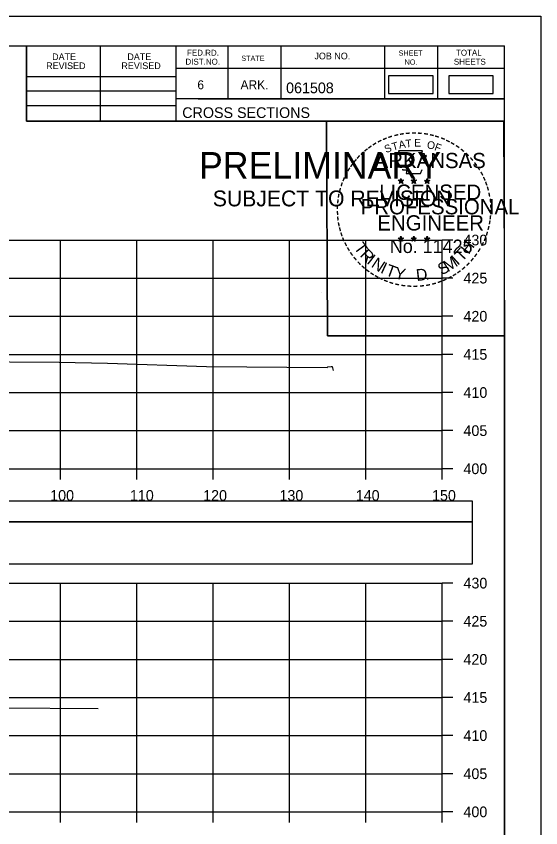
# Model space of a CAD drawing. Extents: x 1371057 to 1372761, y 380005 to 390517.
# Drawn here: x 1372244.9 to 1372313.6, y 389770.7 to 389877.2 of the extents above; entities that cross this region are included whole.
import ezdxf

# ---------------------------------------------------------------- set-up
doc = ezdxf.new("R2010")
doc.units = 0
for name, color, linetype in [('R_Axis', 7, 'Continuous'), ('R_Axis Annot', 7, 'Continuous'), ('R_Border', 7, 'Continuous'), ('R_Border PE', 7, 'Continuous'), ('R_Border Prem', 7, 'Continuous'), ('R_Dimension', 7, 'Continuous'), ('R_Exist Surface', 7, 'Continuous'), ('R_Grid', 7, 'Continuous'), ('R_No Plot', 7, 'Continuous')]:
    doc.layers.add(name, color=color, linetype=linetype)

msp = doc.modelspace()

# ---------------------------------------------------------------- linework, layer by layer
at = {"layer": 'R_Axis'}
for p, q in [((1372300.71, 389817.81), (1372300.71, 389847.81)), ((1372302.11, 389847.81), (1372300.71, 389847.81)), ((1372302.11, 389842.81), (1372300.71, 389842.81)), ((1372302.11, 389837.81), (1372300.71, 389837.81)), ((1372302.11, 389832.81), (1372300.71, 389832.81)), ((1372302.11, 389827.81), (1372300.71, 389827.81)), ((1372302.11, 389822.81), (1372300.71, 389822.81)), ((1372000.71, 389817.81), (1372300.71, 389817.81)), ((1372250.71, 389816.41), (1372250.71, 389817.81)), ((1372260.71, 389816.41), (1372260.71, 389817.81)), ((1372270.71, 389816.41), (1372270.71, 389817.81)), ((1372280.71, 389816.41), (1372280.71, 389817.81)), ((1372290.71, 389816.41), (1372290.71, 389817.81)), ((1372300.71, 389816.41), (1372300.71, 389817.81)), ((1372302.11, 389817.81), (1372300.71, 389817.81)), ((1372300.71, 389772.81), (1372300.71, 389802.81)), ((1372302.11, 389802.81), (1372300.71, 389802.81)), ((1372302.11, 389797.81), (1372300.71, 389797.81)), ((1372302.11, 389792.81), (1372300.71, 389792.81)), ((1372302.11, 389787.81), (1372300.71, 389787.81)), ((1372302.11, 389782.81), (1372300.71, 389782.81)), ((1372302.11, 389777.81), (1372300.71, 389777.81)), ((1372000.71, 389772.81), (1372300.71, 389772.81)), ((1372250.71, 389771.41), (1372250.71, 389772.81)), ((1372260.71, 389771.41), (1372260.71, 389772.81)), ((1372270.71, 389771.41), (1372270.71, 389772.81)), ((1372280.71, 389771.41), (1372280.71, 389772.81)), ((1372290.71, 389771.41), (1372290.71, 389772.81)), ((1372300.71, 389771.41), (1372300.71, 389772.81)), ((1372302.11, 389772.81), (1372300.71, 389772.81))]:
    msp.add_line(p, q, dxfattribs=at)
at = {"layer": 'R_Border'}
for p, q in [((1371992.71, 389873.27), (1372308.89, 389873.27)), ((1372246.25, 389863.39), (1372246.25, 389873.27)), ((1372255.93, 389863.39), (1372255.93, 389873.27)), ((1372265.79, 389873.27), (1372265.79, 389863.39)), ((1372272.63, 389873.27), (1372272.63, 389866.33)), ((1372279.57, 389873.27), (1372279.57, 389866.33)), ((1372293.15, 389873.27), (1372293.15, 389866.33)), ((1372300.09, 389873.27), (1372300.09, 389866.33)), ((1372308.89, 389667.81), (1372308.89, 389873.27)), ((1372308.89, 389870.33), (1372265.79, 389870.33)), ((1372308.89, 389870.35), (1372308.89, 389870.35)), ((1372246.25, 389869.25), (1372265.79, 389869.25)), ((1372246.25, 389867.39), (1372265.79, 389867.39)), ((1372308.89, 389866.33), (1372265.79, 389866.33)), ((1372268.75, 389866.33), (1372308.89, 389866.33)), ((1372246.25, 389865.45), (1372265.79, 389865.45)), ((1372308.89, 389863.39), (1372246.25, 389863.39))]:
    msp.add_line(p, q, dxfattribs=at)
at = {"layer": 'R_Border PE'}
for p, q in [((1372294.97, 389855.65), (1372295.32, 389855.54)), ((1372294.97, 389855.65), (1372295.23, 389855.6)), ((1372294.97, 389855.65), (1372295.21, 389855.52)), ((1372295.11, 389855.24), (1372295.32, 389855.54)), ((1372295.11, 389855.24), (1372295.23, 389855.48)), ((1372295.11, 389855.24), (1372295.32, 389855.46)), ((1372295.32, 389855.9), (1372295.28, 389855.65)), ((1372295.32, 389855.54), (1372295.32, 389855.9)), ((1372295.32, 389855.9), (1372295.37, 389855.65)), ((1372295.67, 389855.65), (1372295.32, 389855.54)), ((1372295.54, 389855.24), (1372295.32, 389855.54)), ((1372295.54, 389855.24), (1372295.32, 389855.45)), ((1372295.67, 389855.65), (1372295.38, 389855.6)), ((1372295.54, 389855.24), (1372295.4, 389855.53)), ((1372295.67, 389855.65), (1372295.47, 389855.54)), ((1372296.64, 389855.65), (1372296.99, 389855.54)), ((1372296.64, 389855.65), (1372296.9, 389855.6)), ((1372296.64, 389855.65), (1372296.88, 389855.52)), ((1372296.78, 389855.24), (1372296.99, 389855.54)), ((1372296.78, 389855.24), (1372296.9, 389855.48)), ((1372296.78, 389855.24), (1372296.99, 389855.46)), ((1372296.99, 389855.9), (1372296.95, 389855.65)), ((1372296.99, 389855.54), (1372296.99, 389855.9)), ((1372296.99, 389855.9), (1372297.04, 389855.65)), ((1372297.34, 389855.65), (1372296.99, 389855.54)), ((1372297.21, 389855.24), (1372296.99, 389855.54)), ((1372297.21, 389855.24), (1372296.99, 389855.45)), ((1372297.34, 389855.65), (1372297.05, 389855.6)), ((1372297.21, 389855.24), (1372297.07, 389855.53)), ((1372297.34, 389855.65), (1372297.14, 389855.54)), ((1372298.41, 389855.63), (1372298.76, 389855.52)), ((1372298.41, 389855.63), (1372298.66, 389855.59)), ((1372298.41, 389855.63), (1372298.64, 389855.51)), ((1372298.54, 389855.23), (1372298.76, 389855.52)), ((1372298.54, 389855.23), (1372298.67, 389855.47)), ((1372298.54, 389855.23), (1372298.75, 389855.44)), ((1372298.76, 389855.89), (1372298.72, 389855.64)), ((1372298.97, 389855.23), (1372298.75, 389855.44)), ((1372298.76, 389855.52), (1372298.76, 389855.89)), ((1372298.76, 389855.89), (1372298.81, 389855.64)), ((1372299.1, 389855.63), (1372298.76, 389855.52)), ((1372298.97, 389855.23), (1372298.76, 389855.52)), ((1372299.1, 389855.63), (1372298.82, 389855.59)), ((1372298.97, 389855.23), (1372298.83, 389855.52)), ((1372299.1, 389855.63), (1372298.9, 389855.53)), ((1372294.97, 389848.07), (1372295.32, 389847.96)), ((1372294.97, 389848.07), (1372295.22, 389848.03)), ((1372294.97, 389848.07), (1372295.21, 389847.95)), ((1372295.1, 389847.67), (1372295.32, 389847.96)), ((1372295.1, 389847.67), (1372295.23, 389847.91)), ((1372295.1, 389847.67), (1372295.32, 389847.88)), ((1372295.32, 389848.33), (1372295.28, 389848.08)), ((1372295.32, 389847.96), (1372295.32, 389848.33)), ((1372295.32, 389848.33), (1372295.37, 389848.08)), ((1372295.67, 389848.07), (1372295.32, 389847.96)), ((1372295.53, 389847.67), (1372295.32, 389847.96)), ((1372295.53, 389847.67), (1372295.32, 389847.88)), ((1372295.67, 389848.07), (1372295.38, 389848.02)), ((1372295.53, 389847.67), (1372295.39, 389847.96)), ((1372295.67, 389848.07), (1372295.46, 389847.97)), ((1372296.64, 389848.07), (1372296.99, 389847.96)), ((1372296.64, 389848.07), (1372296.89, 389848.03)), ((1372296.64, 389848.07), (1372296.88, 389847.95)), ((1372296.77, 389847.67), (1372296.99, 389847.96)), ((1372296.77, 389847.67), (1372296.9, 389847.91)), ((1372296.77, 389847.67), (1372296.99, 389847.88)), ((1372296.99, 389848.33), (1372296.95, 389848.08)), ((1372296.99, 389847.96), (1372296.99, 389848.33)), ((1372296.99, 389848.33), (1372297.04, 389848.08)), ((1372297.33, 389848.07), (1372296.99, 389847.96)), ((1372297.2, 389847.67), (1372296.99, 389847.96)), ((1372297.2, 389847.67), (1372296.99, 389847.88)), ((1372297.33, 389848.07), (1372297.05, 389848.02)), ((1372297.2, 389847.67), (1372297.06, 389847.96)), ((1372297.33, 389848.07), (1372297.13, 389847.97)), ((1372298.41, 389848.06), (1372298.75, 389847.95)), ((1372298.41, 389848.06), (1372298.66, 389848.02)), ((1372298.41, 389848.06), (1372298.64, 389847.94)), ((1372298.54, 389847.66), (1372298.75, 389847.95)), ((1372298.54, 389847.66), (1372298.66, 389847.9)), ((1372298.54, 389847.66), (1372298.75, 389847.87)), ((1372298.75, 389848.32), (1372298.71, 389848.07)), ((1372298.75, 389847.95), (1372298.75, 389848.32)), ((1372298.75, 389848.32), (1372298.8, 389848.07)), ((1372299.1, 389848.06), (1372298.75, 389847.95)), ((1372298.97, 389847.66), (1372298.75, 389847.95)), ((1372298.97, 389847.66), (1372298.75, 389847.87)), ((1372299.1, 389848.06), (1372298.82, 389848.01)), ((1372298.97, 389847.66), (1372298.83, 389847.95)), ((1372299.1, 389848.06), (1372298.9, 389847.96))]:
    msp.add_line(p, q, dxfattribs=at)
for points in [[(1372295.01, 389859.52), (1372295.28, 389858.7)], [(1372298.53, 389858.6), (1372298.67, 389858.89), (1372297.98, 389858.86), (1372298.13, 389859.52), (1372295.01, 389859.52)], [(1372295.51, 389857.1), (1372295.51, 389857.01), (1372296.07, 389857), (1372296.02, 389856.52), (1372297.89, 389856.52), (1372298.09, 389857.06)], [(1372295.32, 389855.9), (1372295.54, 389855.24), (1372294.97, 389855.65), (1372295.67, 389855.65), (1372295.11, 389855.24), (1372295.32, 389855.9)], [(1372296.99, 389855.9), (1372297.21, 389855.24), (1372296.64, 389855.65), (1372297.34, 389855.65), (1372296.78, 389855.24), (1372296.99, 389855.9)], [(1372298.76, 389855.89), (1372298.97, 389855.23), (1372298.41, 389855.63), (1372299.1, 389855.63), (1372298.54, 389855.23), (1372298.76, 389855.89)], [(1372295.32, 389848.33), (1372295.53, 389847.67), (1372294.97, 389848.07), (1372295.67, 389848.07), (1372295.1, 389847.67), (1372295.32, 389848.33)], [(1372296.99, 389848.33), (1372297.2, 389847.67), (1372296.64, 389848.07), (1372297.33, 389848.07), (1372296.77, 389847.67), (1372296.99, 389848.33)], [(1372298.75, 389848.32), (1372298.97, 389847.66), (1372298.41, 389848.06), (1372299.1, 389848.06), (1372298.54, 389847.66), (1372298.75, 389848.32)]]:
    msp.add_lwpolyline(points, dxfattribs=at)
for centre, radius in [((1372295.32, 389855.53), 0.172), ((1372295.32, 389855.53), 0.145), ((1372295.32, 389855.53), 0.116), ((1372295.32, 389855.53), 0.0991), ((1372295.32, 389855.53), 0.0747), ((1372295.32, 389855.53), 0.0495), ((1372295.32, 389855.53), 0.0296), ((1372296.99, 389855.53), 0.172), ((1372296.99, 389855.53), 0.145), ((1372296.99, 389855.53), 0.116), ((1372296.99, 389855.53), 0.0991), ((1372296.99, 389855.53), 0.0747), ((1372296.99, 389855.53), 0.0495), ((1372296.99, 389855.53), 0.0296), ((1372298.76, 389855.52), 0.172), ((1372298.76, 389855.52), 0.145), ((1372298.76, 389855.52), 0.116), ((1372298.76, 389855.52), 0.0991), ((1372298.76, 389855.52), 0.0747), ((1372298.76, 389855.52), 0.0495), ((1372298.76, 389855.52), 0.0296), ((1372295.32, 389847.96), 0.172), ((1372295.32, 389847.96), 0.145), ((1372295.32, 389847.96), 0.116), ((1372295.32, 389847.96), 0.0991), ((1372295.32, 389847.96), 0.0747), ((1372295.32, 389847.96), 0.0495), ((1372295.32, 389847.96), 0.0296), ((1372296.99, 389847.96), 0.172), ((1372296.99, 389847.96), 0.145), ((1372296.99, 389847.96), 0.116), ((1372296.99, 389847.96), 0.0991), ((1372296.99, 389847.96), 0.0747), ((1372296.99, 389847.96), 0.0495), ((1372296.99, 389847.96), 0.0296), ((1372298.75, 389847.95), 0.172), ((1372298.75, 389847.95), 0.145), ((1372298.75, 389847.95), 0.116), ((1372298.75, 389847.95), 0.0991), ((1372298.75, 389847.95), 0.0747), ((1372298.75, 389847.95), 0.0495), ((1372298.75, 389847.95), 0.0296)]:
    msp.add_circle(centre, radius, dxfattribs=at)
at = {"layer": 'R_Dimension'}
for points in [[(1372293.7, 389867.05), (1372299.54, 389867.05), (1372299.54, 389869.36), (1372293.7, 389869.36)], [(1372301.57, 389867.05), (1372307.41, 389867.05), (1372307.41, 389869.36), (1372301.57, 389869.36)], [(1371996.71, 389810.85), (1372304.71, 389810.85), (1372304.71, 389813.56), (1371996.71, 389813.56)], [(1371996.71, 389805.33), (1372304.71, 389805.33), (1372304.71, 389810.85), (1371996.71, 389810.85)]]:
    msp.add_lwpolyline(points, close=True, dxfattribs=at)
at = {"layer": 'R_Exist Surface'}
for points in [[(1372237.49, 389831.9), (1372250.51, 389831.78), (1372256.84, 389831.64), (1372269.82, 389831.23), (1372285.65, 389831.09), (1372285.73, 389831.2), (1372286.16, 389831.22), (1372286.27, 389831.22), (1372286.32, 389831.23), (1372286.45, 389830.7)], [(1372176.78, 389788.25), (1372185.56, 389788.1), (1372189.31, 389787.9), (1372191.54, 389787.78), (1372191.9, 389787.77), (1372192.04, 389787.77), (1372192.19, 389787.32), (1372192.24, 389787.17), (1372205.99, 389786.83), (1372207.78, 389786.76), (1372210.45, 389786.69), (1372211.19, 389786.64), (1372212.33, 389786.62), (1372212.7, 389786.62), (1372242.99, 389786.47), (1372255.62, 389786.35)]]:
    msp.add_lwpolyline(points, dxfattribs=at)
at = {"layer": 'R_Grid'}
for p, q in [((1372000.71, 389847.81), (1372300.71, 389847.81)), ((1372250.71, 389817.81), (1372250.71, 389847.81)), ((1372260.71, 389817.81), (1372260.71, 389847.81)), ((1372270.71, 389817.81), (1372270.71, 389847.81)), ((1372280.71, 389817.81), (1372280.71, 389847.81)), ((1372290.71, 389817.81), (1372290.71, 389847.81)), ((1372300.71, 389817.81), (1372300.71, 389847.81)), ((1372000.71, 389842.81), (1372300.71, 389842.81)), ((1372000.71, 389837.81), (1372300.71, 389837.81)), ((1372000.71, 389832.81), (1372300.71, 389832.81)), ((1372000.71, 389827.81), (1372300.71, 389827.81)), ((1372000.71, 389822.81), (1372300.71, 389822.81)), ((1372000.71, 389817.81), (1372300.71, 389817.81)), ((1372000.71, 389802.81), (1372300.71, 389802.81)), ((1372250.71, 389772.81), (1372250.71, 389802.81)), ((1372260.71, 389772.81), (1372260.71, 389802.81)), ((1372270.71, 389772.81), (1372270.71, 389802.81)), ((1372280.71, 389772.81), (1372280.71, 389802.81)), ((1372290.71, 389772.81), (1372290.71, 389802.81)), ((1372300.71, 389772.81), (1372300.71, 389802.81)), ((1372000.71, 389797.81), (1372300.71, 389797.81)), ((1372000.71, 389792.81), (1372300.71, 389792.81)), ((1372000.71, 389787.81), (1372300.71, 389787.81)), ((1372000.71, 389782.81), (1372300.71, 389782.81)), ((1372000.71, 389777.81), (1372300.71, 389777.81)), ((1372000.71, 389772.81), (1372300.71, 389772.81))]:
    msp.add_line(p, q, dxfattribs=at)
at = {"layer": 'R_No Plot'}
for p, q in [((1371980.31, 389877.17), (1372313.64, 389877.17)), ((1372284.92, 389840.94), (1372284.92, 389840.94))]:
    msp.add_line(p, q, dxfattribs=at)
for points in [[(1371980.3, 389877.17), (1372313.64, 389877.17), (1372313.64, 389663.83), (1371980.3, 389663.83)], [(1372226.63, 389873.27), (1372246.25, 389873.27), (1372246.25, 389863.39), (1372262.36, 389863.39), (1372285.56, 389863.39), (1372285.68, 389835.23), (1372308.89, 389835.23), (1372308.89, 389667.81), (1371992.71, 389667.81), (1371992.71, 389873.27)], [(1372285.56, 389863.39), (1372308.77, 389863.39), (1372308.89, 389835.23), (1372285.68, 389835.23)]]:
    msp.add_lwpolyline(points, close=True, dxfattribs=at)

# ---------------------------------------------------------------- texts
at = {"layer": 'R_Axis Annot'}
for s, p in [('430', (1372303.51, 389847.11)), ('425', (1372303.51, 389842.11)), ('420', (1372303.51, 389837.11)), ('415', (1372303.51, 389832.11)), ('410', (1372303.51, 389827.11)), ('405', (1372303.51, 389822.11)), ('400', (1372303.51, 389817.11)), ('100', (1372249.34, 389813.61)), ('110', (1372259.79, 389813.61)), ('120', (1372269.39, 389813.61)), ('130', (1372279.39, 389813.61)), ('140', (1372289.39, 389813.61)), ('150', (1372299.39, 389813.61)), ('430', (1372303.51, 389802.11)), ('425', (1372303.51, 389797.11)), ('420', (1372303.51, 389792.11)), ('415', (1372303.51, 389787.11)), ('410', (1372303.51, 389782.11)), ('405', (1372303.51, 389777.11)), ('400', (1372303.51, 389772.11))]:
    msp.add_text(s, height=1.4, dxfattribs=at).set_placement(p)
at = {"layer": 'R_Border'}
for s, height, p in [('DATE', 0.879, (1372249.59, 389871.41)), ('DATE', 0.879, (1372259.45, 389871.41)), ('FED.RD.', 0.782, (1372267.27, 389871.99)), ('JOB NO.', 0.879, (1372283.97, 389871.51)), ('SHEET', 0.684, (1372295.01, 389871.99)), ('TOTAL', 0.782, (1372302.53, 389871.99)), ('DIST.NO.', 0.782, (1372267.07, 389870.81)), ('STATE', 0.684, (1372274.39, 389871.31)), ('NO.', 0.684, (1372295.79, 389870.81)), ('SHEETS', 0.782, (1372302.25, 389870.81)), ('REVISED', 0.879, (1372248.81, 389870.23)), ('REVISED', 0.879, (1372258.67, 389870.23)), ('6', 1.17, (1372268.63, 389867.59)), ('ARK.', 1.172, (1372274.29, 389867.59)), ('061508', 1.4, (1372280.26, 389867.07)), ('CROSS SECTIONS', 1.4, (1372266.65, 389863.82))]:
    msp.add_text(s, height=height, rotation=360, dxfattribs=at).set_placement(p)
at = {"layer": 'R_Border PE'}
for s, height, rotation, p in [('-', 1.6, 13.6301, (1372294.51, 389860.89)), ('-', 1.6, 10.2193, (1372295.19, 389861.05)), ('-', 1.6, 5.8968, (1372295.92, 389861.16)), ('-', 1.6, 0.1862, (1372296.69, 389861.24)), ('-', 1.6, 357.743, (1372297.41, 389861.22)), ('-', 1.6, 352.1617, (1372298.16, 389861.17)), ('-', 1.6, 347.2049, (1372298.88, 389861.05)), ('-', 1.6, 34.0636, (1372291.9, 389859.7)), ('-', 1.6, 28.7918, (1372292.5, 389860.07)), ('-', 1.6, 24.3072, (1372293.13, 389860.38)), ('-', 1.6, 19.1761, (1372293.76, 389860.65)), ('T', 1, 16.4036, (1372294.28, 389859.53)), ('A', 1, 11.2132, (1372295.11, 389859.78)), ('T', 1, 6.0228, (1372295.96, 389859.95)), ('E', 1, 0.8323, (1372297.06, 389860.06)), ('O', 1, 350.4515, (1372298.67, 389859.85)), ('F', 1, 340.0707, (1372299.62, 389859.62)), ('-', 1.6, 342.3362, (1372299.51, 389860.9)), ('-', 1.6, 337.8551, (1372300.25, 389860.68)), ('-', 1.6, 334.1211, (1372300.88, 389860.4)), ('-', 1.6, 329.6409, (1372301.46, 389860.12)), ('-', 1.6, 42.9622, (1372290.41, 389858.51)), ('-', 1.6, 38.9507, (1372290.84, 389858.92)), ('-', 1.6, 36.2317, (1372291.32, 389859.3)), ('S', 1, 21.594, (1372293.37, 389859.2)), ('-', 1.6, 325.8627, (1372302.1, 389859.76)), ('-', 1.6, 320.5297, (1372302.71, 389859.33)), ('-', 1.6, 50.6142, (1372289.56, 389857.54)), ('-', 1.6, 48.423, (1372289.96, 389858.03)), ('ARKANSAS', 2, 360, (1372291.87, 389857.24)), ('-', 1.6, 315.5786, (1372303.31, 389858.85)), ('-', 1.6, 309.8797, (1372303.88, 389858.3)), ('-', 1.6, 58.0706, (1372288.82, 389856.45)), ('-', 1.6, 54.2325, (1372289.15, 389856.97)), ('-', 1.6, 306.6522, (1372304.4, 389857.69)), ('-', 1.4, 303.6753, (1372304.89, 389857.13)), ('-', 1.6, 62.8713, (1372288.51, 389855.83)), ('-', 1.6, 299.6684, (1372305.21, 389856.52)), ('-', 1.6, 72.3945, (1372288.03, 389854.59)), ('-', 1.6, 67.7743, (1372288.25, 389855.22)), ('DWB', 0.01, 360, (1372295.31, 389855.53)), ('DWB', 0.01, 360, (1372296.98, 389855.53)), ('DWB', 0.01, 360, (1372298.74, 389855.52)), ('-', 1.6, 294.6628, (1372305.53, 389855.91)), ('-', 1.6, 290.5728, (1372305.79, 389855.33)), ('-', 1.6, 75.461, (1372287.83, 389853.88)), ('LICENSED', 2, 360, (1372292.46, 389853.09)), ('-', 1.6, 285.1233, (1372306.02, 389854.75)), ('-', 1.6, 85.1863, (1372287.63, 389852.47)), ('-', 1.6, 81.2013, (1372287.7, 389853.17)), ('PROFESSIONAL', 2, 360, (1372290.04, 389851.18)), ('-', 1.6, 280.5493, (1372306.22, 389854.01)), ('-', 1.6, 276.5962, (1372306.39, 389853.24)), ('-', 1.6, 89.0622, (1372287.6, 389851.77)), ('-', 1.6, 274.3301, (1372306.45, 389852.52)), ('-', 1.6, 94.1959, (1372287.64, 389851.05)), ('ENGINEER', 2, 360, (1372292.23, 389849.06)), ('-', 1.6, 263.5172, (1372306.46, 389851.22)), ('-', 1.6, 269.9407, (1372306.48, 389851.89)), ('-', 1.6, 98.9479, (1372287.71, 389850.38)), ('-', 1.6, 101.7149, (1372287.84, 389849.65)), ('-', 1.6, 260.9953, (1372306.39, 389850.57)), ('-', 1.6, 105.4578, (1372288.01, 389849.05)), ('-', 1.6, 109.0874, (1372288.22, 389848.42)), ('-', 1.6, 252.8681, (1372306.1, 389849.17)), ('-', 1.6, 255.7626, (1372306.28, 389849.89)), ('-', 1.6, 114.0643, (1372288.47, 389847.83)), ('No. 11425', 1.757, 360, (1372293.86, 389846.11)), ('DWB', 0.01, 360, (1372295.31, 389847.96)), ('DWB', 0.01, 360, (1372296.97, 389847.96)), ('DWB', 0.01, 360, (1372298.74, 389847.95)), ('H', 1.54, 54.6088, (1372304.2, 389845.84)), ('-', 1.6, 247.8887, (1372305.88, 389848.5)), ('-', 1.6, 115.7289, (1372288.78, 389847.21)), ('-', 1.6, 120.4471, (1372289.14, 389846.62)), ('T', 1.54, 306.0406, (1372289.08, 389846.8)), ('R', 1.54, 314.005, (1372289.84, 389845.75)), ('T', 1.54, 46.6444, (1372303.31, 389844.89)), ('-', 1.6, 239.0712, (1372305.22, 389847.11)), ('-', 1.6, 244.6197, (1372305.61, 389847.87)), ('-', 1.6, 125.8934, (1372289.54, 389846.06)), ('-', 1.6, 130.7181, (1372290, 389845.51)), ('I', 1.54, 321.9694, (1372290.74, 389844.82)), ('M', 1.54, 32.6563, (1372301.46, 389843.57)), ('I', 1.54, 42.1136, (1372302.75, 389844.42)), ('-', 1.6, 233.8452, (1372304.82, 389846.46)), ('-', 1.6, 134.2238, (1372290.52, 389844.96)), ('N', 1.54, 326.5002, (1372291.31, 389844.35)), ('I', 1.54, 335.3603, (1372292.52, 389843.56)), ('T', 1.54, 339.8912, (1372293.18, 389843.24)), ('S', 1.54, 26.9312, (1372300.62, 389843.16)), ('-', 1.6, 225.7653, (1372303.91, 389845.33)), ('-', 1.6, 231.2538, (1372304.39, 389845.9)), ('-', 1.6, 138.9338, (1372291.04, 389844.5)), ('-', 1.6, 144.6463, (1372291.6, 389844.09)), ('-', 1.6, 148.0898, (1372292.16, 389843.72)), ('Y', 1.54, 347.8556, (1372294.39, 389842.79)), ('D', 1.54, 6.3969, (1372297.38, 389842.43)), ('-', 1.6, 212.2491, (1372302.3, 389843.96)), ('-', 1.6, 215.7363, (1372302.84, 389844.35)), ('-', 1.6, 221.0851, (1372303.39, 389844.82)), ('-', 1.6, 151.5704, (1372292.74, 389843.4)), ('-', 1.6, 154.6002, (1372293.26, 389843.15)), ('-', 1.6, 158.5612, (1372293.89, 389842.9)), ('.', 1.54, 13.7642, (1372298.57, 389842.56)), ('-', 1.6, 200.7184, (1372300.5, 389843.03)), ('-', 1.6, 204.2516, (1372301.12, 389843.3)), ('-', 1.6, 207.3568, (1372301.75, 389843.62)), ('-', 1.6, 162.7983, (1372294.57, 389842.68)), ('-', 1.6, 167.5555, (1372295.29, 389842.52)), ('-', 1.6, 173.1155, (1372296.06, 389842.41)), ('-', 1.6, 176.5183, (1372296.81, 389842.36)), ('-', 1.6, 181.5918, (1372297.55, 389842.38)), ('-', 1.6, 185.8167, (1372298.36, 389842.45)), ('-', 1.6, 191.2858, (1372299.1, 389842.58)), ('-', 1.6, 195.4743, (1372299.83, 389842.78))]:
    msp.add_text(s, height=height, rotation=rotation, dxfattribs=at).set_placement(p)
at = {"layer": 'R_Border Prem'}
for s, height, p in [('PRELIMINARY', 3.5, (1372268.84, 389855.85)), ('DWB', 0.01, (1372269.59, 389857.7)), ('SUBJECT TO REVISION', 2.0751, (1372270.65, 389852.23))]:
    msp.add_text(s, height=height, rotation=360, dxfattribs=at).set_placement(p)

doc.saveas('drawing.dxf')
